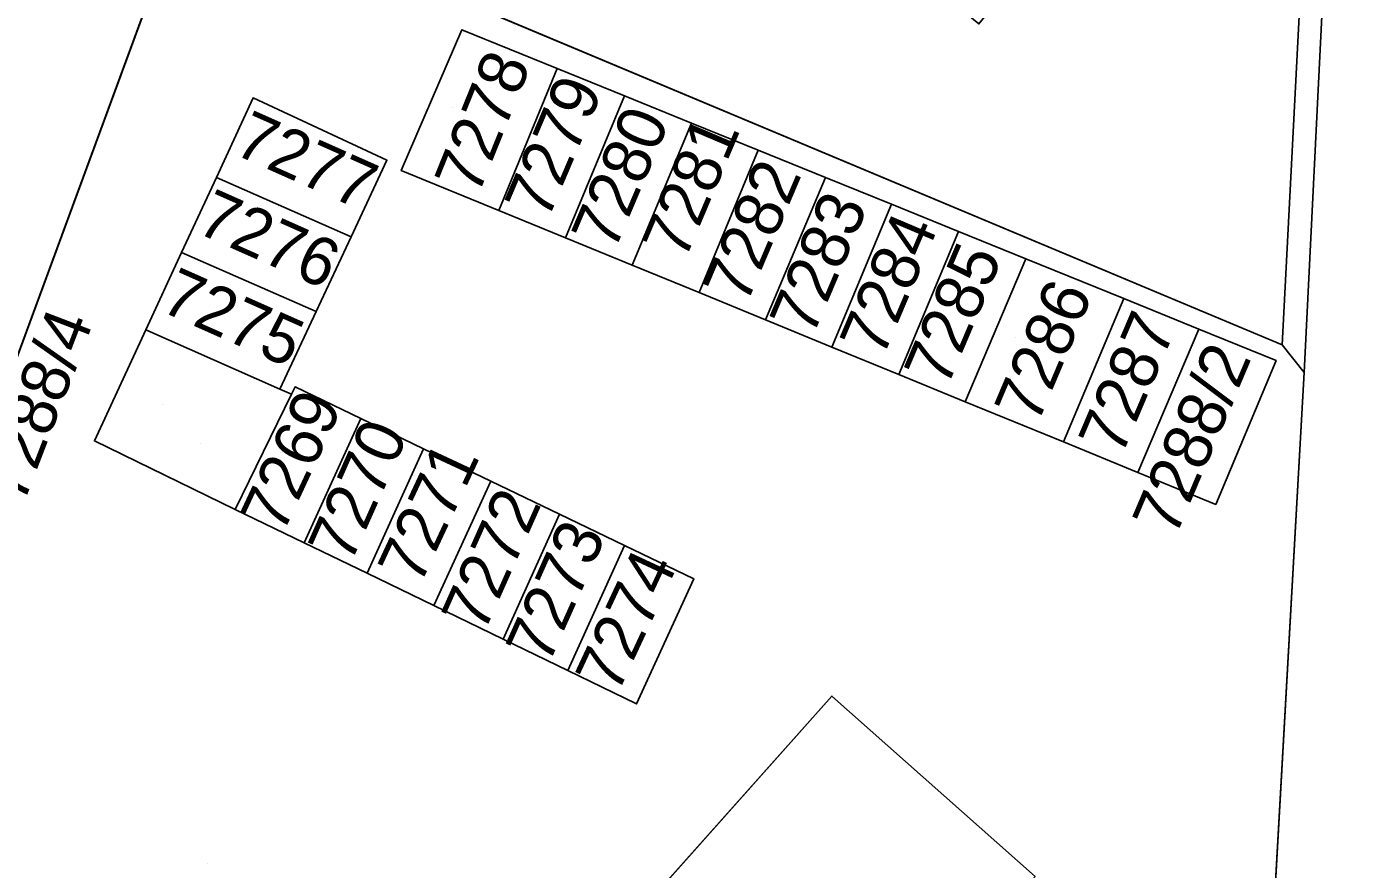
# Model space of a CAD drawing. Extents: x -266199 to -261993, y -1239047 to -1235108.
# Drawn here: x -263640.3 to -263584.5, y -1236405.4 to -1236370.3 of the extents above; entities that cross this region are included whole.
import ezdxf

# ---------------------------------------------------------------- set-up
doc = ezdxf.new("R2010")
doc.units = 0
for name, color, linetype in [('body_kn', 7, 'Continuous'), ('kladpar_druhypozemkov', 7, 'Continuous'), ('kladpar_hranice', 7, 'Continuous'), ('kladpar_parcelnecisla', 7, 'Continuous'), ('kladpar_plochy', 7, 'Continuous'), ('kladpar_sipky', 7, 'Continuous'), ('zappar_hrandruhpozemk', 7, 'Continuous')]:
    doc.layers.add(name, color=color, linetype=linetype)

msp = doc.modelspace()

# ---------------------------------------------------------------- linework, layer by layer
at = {"layer": 'body_kn'}
for p, q in [((-263622.24, -1236370.46), (-263622.24, -1236370.46)), ((-263618.27, -1236372.07), (-263618.27, -1236372.07)), ((-263618.27, -1236372.07), (-263618.27, -1236372.07)), ((-263630.93, -1236373.3), (-263630.93, -1236373.3)), ((-263615.47, -1236373.21), (-263615.47, -1236373.21)), ((-263615.47, -1236373.21), (-263615.47, -1236373.21)), ((-263612.68, -1236374.35), (-263612.68, -1236374.35)), ((-263612.68, -1236374.35), (-263612.68, -1236374.35)), ((-263625.36, -1236375.9), (-263625.36, -1236375.9)), ((-263609.9, -1236375.48), (-263609.9, -1236375.48)), ((-263609.9, -1236375.48), (-263609.9, -1236375.48)), ((-263624.76, -1236376.33), (-263624.76, -1236376.33)), ((-263624.76, -1236376.33), (-263624.76, -1236376.33)), ((-263632.46, -1236376.61), (-263632.46, -1236376.61)), ((-263632.46, -1236376.61), (-263632.46, -1236376.61)), ((-263607.1, -1236376.61), (-263607.1, -1236376.61)), ((-263607.1, -1236376.61), (-263607.1, -1236376.61)), ((-263620.7, -1236377.99), (-263620.7, -1236377.99)), ((-263604.35, -1236377.73), (-263604.35, -1236377.73)), ((-263604.35, -1236377.73), (-263604.35, -1236377.73)), ((-263626.85, -1236379.09), (-263626.85, -1236379.09)), ((-263617.92, -1236379.13), (-263617.92, -1236379.13)), ((-263601.56, -1236378.87), (-263601.56, -1236378.87)), ((-263601.56, -1236378.87), (-263601.56, -1236378.87)), ((-263633.91, -1236379.74), (-263633.91, -1236379.74)), ((-263633.91, -1236379.74), (-263633.91, -1236379.74)), ((-263615.15, -1236380.27), (-263615.15, -1236380.27)), ((-263598.76, -1236380), (-263598.76, -1236380)), ((-263598.76, -1236380), (-263598.76, -1236380)), ((-263612.36, -1236381.41), (-263612.36, -1236381.41)), ((-263594.68, -1236381.66), (-263594.68, -1236381.66)), ((-263594.68, -1236381.66), (-263594.68, -1236381.66)), ((-263628.3, -1236382.2), (-263628.3, -1236382.2)), ((-263609.59, -1236382.55), (-263609.59, -1236382.55)), ((-263635.4, -1236382.96), (-263635.4, -1236382.96)), ((-263635.4, -1236382.96), (-263635.4, -1236382.96)), ((-263591.56, -1236382.93), (-263591.56, -1236382.93)), ((-263591.56, -1236382.93), (-263591.56, -1236382.93)), ((-263606.83, -1236383.68), (-263606.83, -1236383.68)), ((-263588.09, -1236383.59), (-263588.09, -1236383.59)), ((-263588.34, -1236384.24), (-263588.34, -1236384.24)), ((-263604.05, -1236384.82), (-263604.05, -1236384.82)), ((-263587.17, -1236384.74), (-263587.17, -1236384.74)), ((-263629.81, -1236385.43), (-263629.81, -1236385.43)), ((-263629.81, -1236385.43), (-263629.81, -1236385.43)), ((-263629.18, -1236385.34), (-263629.18, -1236385.34)), ((-263629.33, -1236385.64), (-263629.33, -1236385.64)), ((-263601.28, -1236385.96), (-263601.28, -1236385.96)), ((-263626.44, -1236386.66), (-263626.44, -1236386.66)), ((-263626.44, -1236386.66), (-263626.44, -1236386.66)), ((-263637.54, -1236387.59), (-263637.54, -1236387.59)), ((-263597.19, -1236387.63), (-263597.19, -1236387.63)), ((-263623.83, -1236387.92), (-263623.83, -1236387.92)), ((-263623.83, -1236387.92), (-263623.83, -1236387.92)), ((-263621.03, -1236389.26), (-263621.03, -1236389.26)), ((-263621.03, -1236389.26), (-263621.03, -1236389.26)), ((-263594.09, -1236388.9), (-263594.09, -1236388.9)), ((-263631.67, -1236390.44), (-263631.67, -1236390.44)), ((-263631.67, -1236390.44), (-263631.67, -1236390.44)), ((-263590.85, -1236390.23), (-263590.85, -1236390.23)), ((-263618.17, -1236390.64), (-263618.17, -1236390.64)), ((-263618.17, -1236390.64), (-263618.17, -1236390.64)), ((-263628.8, -1236391.83), (-263628.8, -1236391.83)), ((-263615.46, -1236391.94), (-263615.46, -1236391.94)), ((-263615.46, -1236391.94), (-263615.46, -1236391.94)), ((-263626.18, -1236393.1), (-263626.18, -1236393.1)), ((-263612.58, -1236393.33), (-263612.58, -1236393.33)), ((-263623.4, -1236394.45), (-263623.4, -1236394.45)), ((-263620.52, -1236395.84), (-263620.52, -1236395.84)), ((-263617.83, -1236397.15), (-263617.83, -1236397.15)), ((-263606.83, -1236398.22), (-263606.83, -1236398.22)), ((-263614.96, -1236398.54), (-263614.96, -1236398.54))]:
    msp.add_line(p, q, dxfattribs=at)
at = {"layer": 'kladpar_druhypozemkov'}
for p, q in [((-263622.62, -1236373.71), (-263622.62, -1236373.71)), ((-263628.28, -1236375.3), (-263628.28, -1236375.3)), ((-263618.92, -1236375.22), (-263618.92, -1236375.22)), ((-263616.19, -1236376.42), (-263616.19, -1236376.42)), ((-263613.26, -1236377.44), (-263613.26, -1236377.44)), ((-263629.81, -1236378.53), (-263629.81, -1236378.53)), ((-263610.53, -1236378.65), (-263610.53, -1236378.65)), ((-263607.72, -1236379.74), (-263607.72, -1236379.74)), ((-263604.96, -1236380.91), (-263604.96, -1236380.91)), ((-263631.3, -1236381.63), (-263631.3, -1236381.63)), ((-263602.19, -1236382.15), (-263602.19, -1236382.15)), ((-263599.18, -1236383.28), (-263599.18, -1236383.28)), ((-263595.2, -1236384.7), (-263595.2, -1236384.7)), ((-263592.25, -1236386.15), (-263592.25, -1236386.15)), ((-263633.12, -1236387.71), (-263633.12, -1236387.71)), ((-263629.79, -1236388.09), (-263629.79, -1236388.09)), ((-263627.1, -1236389.43), (-263627.1, -1236389.43)), ((-263624.47, -1236390.7), (-263624.47, -1236390.7)), ((-263621.57, -1236392), (-263621.57, -1236392)), ((-263618.69, -1236393.56), (-263618.69, -1236393.56)), ((-263615.94, -1236394.92), (-263615.94, -1236394.92)), ((-263632.82, -1236405.18), (-263632.82, -1236405.18))]:
    msp.add_line(p, q, dxfattribs=at)
at = {"layer": 'kladpar_hranice'}
for points in [[(-263683.79, -1236386.13), (-263683.28, -1236384.2), (-263682.87, -1236382.65), (-263681.26, -1236376.56), (-263677.47, -1236360.5), (-263674.07, -1236344.44), (-263672.42, -1236336.07), (-263669.63, -1236319.22), (-263668.22, -1236310.72), (-263667.93, -1236308.99), (-263666.3, -1236309.18), (-263663.2, -1236309.53), (-263663.18, -1236310.18), (-263647.68, -1236318.53), (-263626.64, -1236329.87), (-263621.73, -1236332.45), (-263624.18, -1236338.93), (-263633.39, -1236364.05), (-263646.39, -1236399.38), (-263681.38, -1236386.98), (-263683.79, -1236386.13)], [(-263624.18, -1236338.93), (-263618.16, -1236343.03), (-263614.47, -1236345.59), (-263603.21, -1236353.87), (-263601.6, -1236355.23), (-263603.43, -1236357.5), (-263604.57, -1236358.92), (-263603.16, -1236360.07), (-263604.09, -1236361.21), (-263601.98, -1236362.94), (-263605.06, -1236366.68), (-263600.71, -1236370.22), (-263597.62, -1236366.4), (-263598.09, -1236366.05), (-263594.23, -1236361.46), (-263587.23, -1236367.19), (-263588.09, -1236383.59), (-263622.98, -1236368.95), (-263633.39, -1236364.05), (-263624.18, -1236338.93)], [(-263581.51, -1236459.36), (-263594.37, -1236458.06), (-263602.47, -1236457.24), (-263634.84, -1236455.76), (-263639.7, -1236455.97), (-263638.28, -1236455.08), (-263628.33, -1236443.75), (-263627.07, -1236442.26), (-263615.24, -1236429.07), (-263613.99, -1236427.76), (-263602.43, -1236414.91), (-263601.25, -1236413.44), (-263596.04, -1236407.78), (-263592.36, -1236406.91), (-263588.4, -1236406.75), (-263587.17, -1236384.74), (-263588.09, -1236383.59), (-263587.23, -1236367.19), (-263586.62, -1236353.93), (-263586.06, -1236340.81)], [(-263639.7, -1236455.97), (-263651.42, -1236452.3), (-263646.39, -1236399.38), (-263633.39, -1236364.05), (-263622.98, -1236368.95), (-263588.09, -1236383.59), (-263587.17, -1236384.74), (-263588.4, -1236406.75), (-263592.36, -1236406.91), (-263596.04, -1236407.78), (-263601.25, -1236413.44), (-263602.43, -1236414.91), (-263613.99, -1236427.76), (-263615.24, -1236429.07), (-263627.07, -1236442.26), (-263628.33, -1236443.75), (-263638.28, -1236455.08), (-263639.7, -1236455.97)], [(-263588.34, -1236384.24), (-263591.56, -1236382.93), (-263594.68, -1236381.66), (-263598.76, -1236380), (-263601.56, -1236378.87), (-263604.35, -1236377.73), (-263607.1, -1236376.61), (-263609.9, -1236375.48), (-263612.68, -1236374.35), (-263615.47, -1236373.21), (-263618.27, -1236372.07), (-263622.24, -1236370.46), (-263624.76, -1236376.33), (-263620.7, -1236377.99), (-263617.92, -1236379.13), (-263615.15, -1236380.27), (-263612.36, -1236381.41), (-263609.59, -1236382.55), (-263606.83, -1236383.68), (-263604.05, -1236384.82), (-263601.28, -1236385.96), (-263597.19, -1236387.63), (-263594.09, -1236388.9), (-263590.85, -1236390.23), (-263588.34, -1236384.24)], [(-263624.76, -1236376.33), (-263622.24, -1236370.46), (-263618.27, -1236372.07), (-263620.7, -1236377.99), (-263624.76, -1236376.33)], [(-263618.27, -1236372.07), (-263615.47, -1236373.21), (-263617.92, -1236379.13), (-263620.7, -1236377.99), (-263618.27, -1236372.07)], [(-263629.33, -1236385.64), (-263629.81, -1236385.43), (-263628.3, -1236382.2), (-263626.85, -1236379.09), (-263625.36, -1236375.9), (-263630.93, -1236373.3), (-263632.46, -1236376.61), (-263633.91, -1236379.74), (-263635.4, -1236382.96), (-263637.54, -1236387.59), (-263631.67, -1236390.44), (-263628.8, -1236391.83), (-263626.18, -1236393.1), (-263623.4, -1236394.45), (-263620.52, -1236395.84), (-263617.83, -1236397.15), (-263614.96, -1236398.54), (-263612.58, -1236393.33), (-263615.46, -1236391.94), (-263618.17, -1236390.64), (-263621.03, -1236389.26), (-263623.83, -1236387.92), (-263626.44, -1236386.66), (-263629.18, -1236385.34), (-263629.33, -1236385.64)], [(-263632.46, -1236376.61), (-263630.93, -1236373.3), (-263625.36, -1236375.9), (-263626.85, -1236379.09), (-263632.46, -1236376.61)], [(-263615.47, -1236373.21), (-263612.68, -1236374.35), (-263615.15, -1236380.27), (-263617.92, -1236379.13), (-263615.47, -1236373.21)], [(-263612.68, -1236374.35), (-263609.9, -1236375.48), (-263612.36, -1236381.41), (-263615.15, -1236380.27), (-263612.68, -1236374.35)], [(-263609.9, -1236375.48), (-263607.1, -1236376.61), (-263609.59, -1236382.55), (-263612.36, -1236381.41), (-263609.9, -1236375.48)], [(-263633.91, -1236379.74), (-263632.46, -1236376.61), (-263626.85, -1236379.09), (-263628.3, -1236382.2), (-263633.91, -1236379.74)], [(-263607.1, -1236376.61), (-263604.35, -1236377.73), (-263606.83, -1236383.68), (-263609.59, -1236382.55), (-263607.1, -1236376.61)], [(-263604.35, -1236377.73), (-263601.56, -1236378.87), (-263604.05, -1236384.82), (-263606.83, -1236383.68), (-263604.35, -1236377.73)], [(-263601.56, -1236378.87), (-263598.76, -1236380), (-263601.28, -1236385.96), (-263604.05, -1236384.82), (-263601.56, -1236378.87)], [(-263635.4, -1236382.96), (-263633.91, -1236379.74), (-263628.3, -1236382.2), (-263629.81, -1236385.43), (-263635.4, -1236382.96)], [(-263598.76, -1236380), (-263594.68, -1236381.66), (-263597.19, -1236387.63), (-263601.28, -1236385.96), (-263598.76, -1236380)], [(-263594.68, -1236381.66), (-263591.56, -1236382.93), (-263594.09, -1236388.9), (-263597.19, -1236387.63), (-263594.68, -1236381.66)], [(-263629.81, -1236385.43), (-263629.33, -1236385.64), (-263631.67, -1236390.44), (-263637.54, -1236387.59), (-263635.4, -1236382.96), (-263629.81, -1236385.43)], [(-263591.56, -1236382.93), (-263588.34, -1236384.24), (-263590.85, -1236390.23), (-263594.09, -1236388.9), (-263591.56, -1236382.93)], [(-263631.67, -1236390.44), (-263629.33, -1236385.64), (-263629.18, -1236385.34), (-263626.44, -1236386.66), (-263628.8, -1236391.83), (-263631.67, -1236390.44)], [(-263626.44, -1236386.66), (-263623.83, -1236387.92), (-263626.18, -1236393.1), (-263628.8, -1236391.83), (-263626.44, -1236386.66)], [(-263623.83, -1236387.92), (-263621.03, -1236389.26), (-263623.4, -1236394.45), (-263626.18, -1236393.1), (-263623.83, -1236387.92)], [(-263621.03, -1236389.26), (-263618.17, -1236390.64), (-263620.52, -1236395.84), (-263623.4, -1236394.45), (-263621.03, -1236389.26)], [(-263618.17, -1236390.64), (-263615.46, -1236391.94), (-263617.83, -1236397.15), (-263620.52, -1236395.84), (-263618.17, -1236390.64)], [(-263615.46, -1236391.94), (-263612.58, -1236393.33), (-263614.96, -1236398.54), (-263617.83, -1236397.15), (-263615.46, -1236391.94)], [(-263606.83, -1236398.22), (-263617.67, -1236410.39), (-263630.98, -1236425.33), (-263644.28, -1236440.26), (-263635.85, -1236447.76), (-263630.61, -1236441.89), (-263629.51, -1236442.76), (-263628.1, -1236441.27), (-263629.13, -1236440.22), (-263622.54, -1236432.83), (-263617.78, -1236427.5), (-263616.59, -1236428.4), (-263615.1, -1236426.73), (-263616.21, -1236425.74), (-263609.23, -1236417.91), (-263604.88, -1236413.02), (-263603.72, -1236413.98), (-263602.28, -1236412.4), (-263603.3, -1236411.26), (-263598.37, -1236405.73), (-263606.83, -1236398.22)], [(-263617.67, -1236410.39), (-263606.83, -1236398.22), (-263598.37, -1236405.73), (-263603.3, -1236411.26), (-263602.28, -1236412.4), (-263603.72, -1236413.98), (-263604.88, -1236413.02), (-263609.23, -1236417.91)]]:
    msp.add_lwpolyline(points, dxfattribs=at)
at = {"layer": 'kladpar_plochy'}
for p, q in [((-263646.39, -1236399.38), (-263633.39, -1236364.05)), ((-263633.39, -1236364.05), (-263646.39, -1236399.38)), ((-263622.98, -1236368.95), (-263588.09, -1236383.59)), ((-263622.24, -1236370.46), (-263624.76, -1236376.33)), ((-263618.27, -1236372.07), (-263622.24, -1236370.46)), ((-263615.47, -1236373.21), (-263618.27, -1236372.07)), ((-263630.93, -1236373.3), (-263632.46, -1236376.61)), ((-263625.36, -1236375.9), (-263630.93, -1236373.3)), ((-263612.68, -1236374.35), (-263615.47, -1236373.21)), ((-263609.9, -1236375.48), (-263612.68, -1236374.35)), ((-263626.85, -1236379.09), (-263625.36, -1236375.9)), ((-263607.1, -1236376.61), (-263609.9, -1236375.48)), ((-263624.76, -1236376.33), (-263620.7, -1236377.99)), ((-263632.46, -1236376.61), (-263633.91, -1236379.74)), ((-263604.35, -1236377.73), (-263607.1, -1236376.61)), ((-263620.7, -1236377.99), (-263617.92, -1236379.13)), ((-263601.56, -1236378.87), (-263604.35, -1236377.73)), ((-263628.3, -1236382.2), (-263626.85, -1236379.09)), ((-263617.92, -1236379.13), (-263615.15, -1236380.27)), ((-263598.76, -1236380), (-263601.56, -1236378.87)), ((-263633.91, -1236379.74), (-263635.4, -1236382.96)), ((-263615.15, -1236380.27), (-263612.36, -1236381.41)), ((-263594.68, -1236381.66), (-263598.76, -1236380)), ((-263612.36, -1236381.41), (-263609.59, -1236382.55)), ((-263591.56, -1236382.93), (-263594.68, -1236381.66)), ((-263629.81, -1236385.43), (-263628.3, -1236382.2)), ((-263609.59, -1236382.55), (-263606.83, -1236383.68)), ((-263635.4, -1236382.96), (-263637.54, -1236387.59)), ((-263588.34, -1236384.24), (-263591.56, -1236382.93)), ((-263606.83, -1236383.68), (-263604.05, -1236384.82)), ((-263588.09, -1236383.59), (-263587.17, -1236384.74)), ((-263590.85, -1236390.23), (-263588.34, -1236384.24)), ((-263604.05, -1236384.82), (-263601.28, -1236385.96)), ((-263587.17, -1236384.74), (-263588.4, -1236406.75)), ((-263629.33, -1236385.64), (-263629.81, -1236385.43)), ((-263629.18, -1236385.34), (-263629.33, -1236385.64)), ((-263626.44, -1236386.66), (-263629.18, -1236385.34)), ((-263601.28, -1236385.96), (-263597.19, -1236387.63)), ((-263623.83, -1236387.92), (-263626.44, -1236386.66)), ((-263637.54, -1236387.59), (-263631.67, -1236390.44)), ((-263597.19, -1236387.63), (-263594.09, -1236388.9)), ((-263621.03, -1236389.26), (-263623.83, -1236387.92)), ((-263618.17, -1236390.64), (-263621.03, -1236389.26)), ((-263594.09, -1236388.9), (-263590.85, -1236390.23)), ((-263631.67, -1236390.44), (-263628.8, -1236391.83)), ((-263615.46, -1236391.94), (-263618.17, -1236390.64)), ((-263628.8, -1236391.83), (-263626.18, -1236393.1)), ((-263612.58, -1236393.33), (-263615.46, -1236391.94)), ((-263626.18, -1236393.1), (-263623.4, -1236394.45)), ((-263614.96, -1236398.54), (-263612.58, -1236393.33)), ((-263623.4, -1236394.45), (-263620.52, -1236395.84)), ((-263620.52, -1236395.84), (-263617.83, -1236397.15)), ((-263617.83, -1236397.15), (-263614.96, -1236398.54)), ((-263606.83, -1236398.22), (-263617.67, -1236410.39)), ((-263598.37, -1236405.73), (-263606.83, -1236398.22))]:
    msp.add_line(p, q, dxfattribs=at)
for points in [[(-263624.18, -1236338.93), (-263618.16, -1236343.03), (-263614.47, -1236345.59), (-263603.21, -1236353.87), (-263601.6, -1236355.23), (-263603.43, -1236357.5), (-263604.57, -1236358.92), (-263603.16, -1236360.07), (-263604.09, -1236361.21), (-263601.98, -1236362.94), (-263605.06, -1236366.68), (-263600.71, -1236370.22), (-263597.62, -1236366.4), (-263598.09, -1236366.05), (-263594.23, -1236361.46), (-263587.23, -1236367.19), (-263588.09, -1236383.59), (-263622.98, -1236368.95), (-263633.39, -1236364.05)], [(-263624.76, -1236376.33), (-263622.24, -1236370.46), (-263618.27, -1236372.07), (-263620.7, -1236377.99)], [(-263618.27, -1236372.07), (-263615.47, -1236373.21), (-263617.92, -1236379.13), (-263620.7, -1236377.99)], [(-263632.46, -1236376.61), (-263630.93, -1236373.3), (-263625.36, -1236375.9), (-263626.85, -1236379.09)], [(-263615.47, -1236373.21), (-263612.68, -1236374.35), (-263615.15, -1236380.27), (-263617.92, -1236379.13)], [(-263612.68, -1236374.35), (-263609.9, -1236375.48), (-263612.36, -1236381.41), (-263615.15, -1236380.27)], [(-263609.9, -1236375.48), (-263607.1, -1236376.61), (-263609.59, -1236382.55), (-263612.36, -1236381.41)], [(-263633.91, -1236379.74), (-263632.46, -1236376.61), (-263626.85, -1236379.09), (-263628.3, -1236382.2)], [(-263607.1, -1236376.61), (-263604.35, -1236377.73), (-263606.83, -1236383.68), (-263609.59, -1236382.55)], [(-263604.35, -1236377.73), (-263601.56, -1236378.87), (-263604.05, -1236384.82), (-263606.83, -1236383.68)], [(-263601.56, -1236378.87), (-263598.76, -1236380), (-263601.28, -1236385.96), (-263604.05, -1236384.82)], [(-263635.4, -1236382.96), (-263633.91, -1236379.74), (-263628.3, -1236382.2), (-263629.81, -1236385.43)], [(-263598.76, -1236380), (-263594.68, -1236381.66), (-263597.19, -1236387.63), (-263601.28, -1236385.96)], [(-263594.68, -1236381.66), (-263591.56, -1236382.93), (-263594.09, -1236388.9), (-263597.19, -1236387.63)], [(-263629.81, -1236385.43), (-263629.33, -1236385.64), (-263631.67, -1236390.44), (-263637.54, -1236387.59), (-263635.4, -1236382.96)], [(-263591.56, -1236382.93), (-263588.34, -1236384.24), (-263590.85, -1236390.23), (-263594.09, -1236388.9)], [(-263631.67, -1236390.44), (-263629.33, -1236385.64), (-263629.18, -1236385.34), (-263626.44, -1236386.66), (-263628.8, -1236391.83)], [(-263626.44, -1236386.66), (-263623.83, -1236387.92), (-263626.18, -1236393.1), (-263628.8, -1236391.83)], [(-263623.83, -1236387.92), (-263621.03, -1236389.26), (-263623.4, -1236394.45), (-263626.18, -1236393.1)], [(-263621.03, -1236389.26), (-263618.17, -1236390.64), (-263620.52, -1236395.84), (-263623.4, -1236394.45)], [(-263618.17, -1236390.64), (-263615.46, -1236391.94), (-263617.83, -1236397.15), (-263620.52, -1236395.84)], [(-263615.46, -1236391.94), (-263612.58, -1236393.33), (-263614.96, -1236398.54), (-263617.83, -1236397.15)], [(-263617.67, -1236410.39), (-263606.83, -1236398.22), (-263598.37, -1236405.73), (-263603.3, -1236411.26), (-263602.28, -1236412.4), (-263603.72, -1236413.98), (-263604.88, -1236413.02), (-263609.23, -1236417.91)]]:
    msp.add_lwpolyline(points, close=True, dxfattribs=at)
msp.add_lwpolyline([(-263581.51, -1236459.36), (-263594.37, -1236458.06), (-263602.47, -1236457.24), (-263634.84, -1236455.76), (-263639.7, -1236455.97), (-263638.28, -1236455.08), (-263628.33, -1236443.75), (-263627.07, -1236442.26), (-263615.24, -1236429.07), (-263613.99, -1236427.76), (-263602.43, -1236414.91), (-263601.25, -1236413.44), (-263596.04, -1236407.78), (-263592.36, -1236406.91), (-263588.4, -1236406.75), (-263587.17, -1236384.74), (-263588.09, -1236383.59), (-263587.23, -1236367.19), (-263586.62, -1236353.93), (-263586.06, -1236340.81)], dxfattribs=at)
at = {"layer": 'kladpar_sipky'}
msp.add_line((-263634.72, -1236386.07), (-263634.72, -1236386.07), dxfattribs=at)
at = {"layer": 'zappar_hrandruhpozemk'}
msp.add_lwpolyline([(-263585.63, -1236354.01), (-263586.31, -1236367.36), (-263587.17, -1236384.74)], dxfattribs=at)

# ---------------------------------------------------------------- texts
at = {"layer": 'kladpar_parcelnecisla'}
for s, rotation, p in [('7278', 68, (-263621.574, -1236377.423)), ('7279', 67, (-263618.672, -1236378.446)), ('7277', 336, (-263631.817, -1236375.601)), ('7280', 67, (-263615.895, -1236379.738)), ('7281', 67, (-263612.962, -1236380.122)), ('7282', 67, (-263610.396, -1236381.958)), ('7276', 336, (-263633.371, -1236378.872)), ('7283', 67, (-263607.642, -1236383.293)), ('7284', 67, (-263604.722, -1236384.179)), ('7285', 67, (-263602.044, -1236385.419)), ('7275', 336, (-263634.871, -1236382.139)), ('7286', 67, (-263598.282, -1236386.949)), ('7288/4', 69, (-263640.501, -1236390.272)), ('7287', 67, (-263594.784, -1236388.285)), ('7288/2', 67, (-263592.538, -1236391.649)), ('7269', 65, (-263629.705, -1236391.517)), ('7270', 66, (-263626.881, -1236392.759)), ('7271', 65, (-263623.992, -1236393.663)), ('7272', 66, (-263621.323, -1236395.64)), ('7273', 66, (-263618.64, -1236396.964)), ('7274', 65, (-263615.765, -1236398.184))]:
    msp.add_text(s, height=2, rotation=rotation, dxfattribs=at).set_placement(p)

doc.saveas('drawing.dxf')
